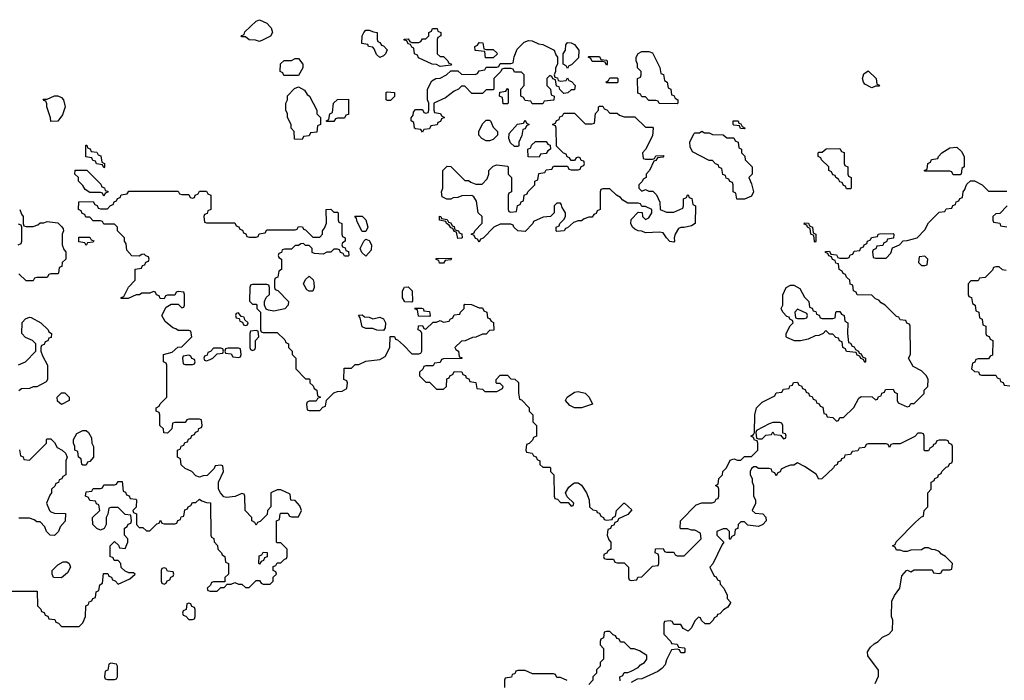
# Model space of a CAD drawing. Header units: inches. Extents: x 2701323 to 2964515, y 494916 to 722124.
# Tile 427 of 656: x 2842154 to 2847719, y 603410 to 607142. Entities that reach past the tile are written whole.
import ezdxf

# ---------------------------------------------------------------- set-up
doc = ezdxf.new("R2010")
doc.units = ezdxf.units.IN
doc.header["$MEASUREMENT"] = 0
doc.layers.add('C8640', color=7, linetype='Continuous')

msp = doc.modelspace()

# ---------------------------------------------------------------- linework, layer by layer
at = {"layer": 'C8640', "color": 2, "elevation": 2}
for points in [[(2843510, 607018), (2843487.3, 607027.3), (2843450, 607028), (2843430, 607046), (2843410, 607046), (2843406, 607050), (2843422, 607058), (2843427.3, 607072.7), (2843490, 607134), (2843510, 607142), (2843550, 607122), (2843570, 607102), (2843576, 607096), (2843582, 607070), (2843571.1, 607048.9), (2843530, 607028)], [(2844190, 606928.7), (2844170, 606946), (2844158, 606978), (2844150, 606986), (2844126, 606990), (2844122, 607002), (2844088.4, 607008.4), (2844088.9, 607051.1), (2844098, 607070), (2844110, 607082), (2844130, 607082), (2844152.7, 607072.7), (2844174, 607070), (2844174, 607030), (2844178, 607018), (2844190, 607014), (2844198, 606998), (2844210, 606994), (2844231.6, 606971.6), (2844222, 606950), (2844210, 606938)], [(2844530, 606934), (2844550, 606934), (2844574, 606910), (2844578, 606898), (2844594, 606890), (2844590, 606886), (2844530, 606878), (2844510, 606888), (2844486, 606890), (2844407.3, 606927.3), (2844402, 606942), (2844386, 606950), (2844382, 606982), (2844370, 606986), (2844362, 607002), (2844350, 607006), (2844342, 607022), (2844327.3, 607027.3), (2844327.3, 607032.7), (2844350, 607034), (2844358, 607018), (2844370, 607014), (2844410, 607014), (2844422, 607018), (2844430, 607034), (2844450, 607034), (2844466, 607050), (2844466, 607070), (2844482, 607078), (2844487.3, 607092.7), (2844512.7, 607092.7), (2844518, 607078), (2844534, 607070), (2844534, 607050), (2844518, 607042), (2844514, 607030), (2844514, 606950)], [(2845210, 606794), (2845242, 606798), (2845250, 606814), (2845258, 606798), (2845272.7, 606792.7), (2845294, 606770), (2845290, 606746), (2845270, 606746), (2845251.6, 606728.4), (2845230, 606726), (2845207.3, 606747.3), (2845202, 606762), (2845187.3, 606767.3), (2845182, 606802), (2845167.3, 606807.3), (2845162, 606822), (2845150, 606826), (2845134, 606810), (2845134, 606770), (2845154, 606750), (2845158, 606718), (2845174, 606710), (2845172.7, 606687.3), (2845118, 606682), (2845110, 606666), (2845050, 606666), (2845042, 606682), (2845010, 606686), (2845002, 606702), (2844986, 606710), (2844986, 606750), (2845006, 606770), (2845006, 606830), (2844990, 606846), (2844950, 606846), (2844942, 606862), (2844930, 606866), (2844890, 606866), (2844878, 606862), (2844874, 606850), (2844834, 606810), (2844834, 606750), (2844830, 606746), (2844790, 606746), (2844770, 606726), (2844710, 606726), (2844670, 606766), (2844650, 606766), (2844634, 606750), (2844610, 606738), (2844559.8, 606700.2), (2844494, 606670), (2844494, 606630), (2844498, 606618), (2844531.6, 606611.6), (2844538, 606598), (2844554, 606590), (2844538, 606582), (2844532.7, 606567.3), (2844518, 606562), (2844512.7, 606547.3), (2844478, 606542), (2844470, 606526), (2844438, 606522), (2844430, 606506), (2844422, 606522), (2844390, 606526), (2844386, 606530), (2844382, 606562), (2844366, 606570), (2844367.3, 606587.3), (2844378, 606602), (2844380.4, 606619.6), (2844390, 606634), (2844430, 606634), (2844438, 606618), (2844450, 606614), (2844462, 606618), (2844466, 606630), (2844466, 606670), (2844458, 606690), (2844458, 606750), (2844483.1, 606796.9), (2844506, 606810), (2844530, 606812), (2844566, 606830), (2844590, 606854), (2844630, 606854), (2844650, 606834), (2844727.3, 606832.7), (2844742, 606838), (2844750, 606854), (2844782, 606858), (2844790, 606874), (2844850, 606874), (2844862, 606878), (2844870, 606894), (2844930, 606894), (2844942, 606898), (2844948.4, 606931.6), (2844964.7, 606975.3), (2845004.7, 607015.3), (2845030, 607024.7), (2845050, 607022), (2845085.4, 607005.4), (2845110, 607002), (2845174, 606970), (2845183.6, 606943.6), (2845194, 606930), (2845194, 606890), (2845182, 606870), (2845182, 606850), (2845174, 606830), (2845178, 606818), (2845192.7, 606812.7), (2845198, 606798)], [(2844790, 606974), (2844830, 606974), (2844850, 606954), (2844852, 606948), (2844830, 606926), (2844787.3, 606927.3), (2844782, 606962), (2844728.4, 606968.4), (2844726, 606990), (2844742, 606998), (2844750, 607014), (2844771.6, 607011.6), (2844778, 606978)], [(2845250, 606866), (2845242, 606882), (2845226, 606890), (2845226, 606950), (2845238, 606970), (2845240.4, 606999.6), (2845250, 607014), (2845271.6, 607011.6), (2845290, 607002), (2845314, 606970), (2845312.7, 606927.3), (2845272.7, 606887.3), (2845258, 606882)], [(2845470, 606886), (2845462, 606902), (2845450, 606906), (2845390, 606906), (2845382, 606922), (2845366, 606930), (2845370, 606934), (2845430, 606934), (2845438, 606918), (2845470, 606914), (2845474, 606910), (2845474, 606890)], [(2845870, 606666), (2845768.4, 606668.4), (2845762, 606682), (2845750, 606686), (2845710, 606686), (2845690, 606706), (2845670, 606706), (2845662, 606722), (2845647.3, 606727.3), (2845646, 606810), (2845662, 606818), (2845666, 606830), (2845666, 606850), (2845646, 606870), (2845646, 606890), (2845638, 606910), (2845638, 606930), (2845648.9, 606951.1), (2845670, 606962), (2845710, 606962), (2845730, 606954), (2845771.6, 606871.6), (2845778, 606838), (2845791.6, 606831.6), (2845798, 606798), (2845814, 606790), (2845818, 606758), (2845834, 606750), (2845838, 606718), (2845850, 606714), (2845858, 606698), (2845874, 606690), (2845874, 606670)], [(2843730, 606826), (2843647.3, 606827.3), (2843642, 606842), (2843626, 606850), (2843627.3, 606892.7), (2843648.4, 606911.6), (2843690, 606912), (2843710, 606922), (2843730, 606922), (2843754, 606890), (2843754, 606870)], [(2846970, 606758), (2846930, 606778), (2846922, 606790), (2846918, 606810), (2846924, 606836), (2846950, 606854), (2846994, 606810), (2846998, 606778), (2847012.7, 606772.7), (2847010, 606766), (2846990, 606766)], [(2845470, 606786), (2845466, 606790), (2845482, 606798), (2845490, 606814), (2845530, 606814), (2845534, 606810), (2845534, 606790), (2845530, 606786)], [(2842330, 606566), (2842328.4, 606588.4), (2842308, 606650), (2842307.3, 606667.3), (2842302, 606682), (2842290, 606686), (2842287.3, 606692.7), (2842310, 606694), (2842350, 606712), (2842370, 606712), (2842390, 606702), (2842402, 606690), (2842411.1, 606648.9), (2842395.3, 606604.7), (2842370, 606568)], [(2843750, 606466), (2843707.3, 606467.3), (2843706, 606510), (2843688.4, 606528.4), (2843688, 606550), (2843668, 606590), (2843668, 606610), (2843658, 606630), (2843658, 606670), (2843668, 606690), (2843668.4, 606711.6), (2843707.3, 606752.7), (2843730, 606762), (2843763.6, 606743.6), (2843779.6, 606719.6), (2843792, 606710), (2843834, 606630), (2843834, 606610), (2843854, 606590), (2843854, 606550), (2843838, 606542), (2843832.7, 606507.3), (2843798, 606502), (2843790, 606486), (2843758, 606482)], [(2844230, 606686), (2844226, 606690), (2844226, 606730), (2844230, 606734), (2844271.6, 606731.6), (2844271.6, 606708.4), (2844250, 606686)], [(2844910, 606666), (2844887.3, 606667.3), (2844882, 606702), (2844866, 606710), (2844867.3, 606732.7), (2844902, 606738), (2844910, 606754), (2844914, 606750), (2844914, 606670)], [(2843890, 606566), (2843886, 606570), (2843902, 606578), (2843906, 606610), (2843922, 606618), (2843928, 606670), (2843950, 606692), (2844012.7, 606692.7), (2844012.7, 606607.3), (2843998, 606602), (2843990, 606586), (2843950, 606586), (2843938, 606582), (2843930, 606566)], [(2845490, 606614), (2845530, 606614), (2845543.6, 606603.6), (2845570, 606594), (2845630, 606594), (2845690, 606534), (2845730, 606534), (2845734, 606530), (2845730, 606486), (2845691.6, 606408.4), (2845674, 606390), (2845678, 606358), (2845690, 606354), (2845730, 606354), (2845742, 606358), (2845750, 606372), (2845790, 606374), (2845794, 606370), (2845790, 606366), (2845758, 606362), (2845750, 606346), (2845738, 606342), (2845714, 606290), (2845694, 606270), (2845694, 606250), (2845678, 606242), (2845672.7, 606227.3), (2845654, 606210), (2845654, 606190), (2845670, 606174), (2845690, 606182), (2845710, 606174), (2845732.7, 606172.7), (2845752.7, 606152.7), (2845771.6, 606111.6), (2845774, 606070), (2845810, 606054), (2845850, 606054), (2845902, 606078), (2845906, 606090), (2845906, 606130), (2845922, 606138), (2845927.3, 606152.7), (2845932.7, 606152.7), (2845938, 606138), (2845952.7, 606132.7), (2845958, 606098), (2845974, 606090), (2845972, 605990), (2845950, 605978), (2845910, 605968.7), (2845890, 605968.7), (2845878, 605962), (2845858, 605930), (2845852, 605910), (2845854, 605890), (2845850, 605886), (2845828.9, 605888.9), (2845808.9, 605908.9), (2845790, 605938), (2845770, 605942), (2845690, 605938), (2845670, 605948), (2845648.9, 605948.9), (2845630, 605958), (2845618, 605970), (2845608, 605990), (2845610, 606014), (2845650, 606054), (2845672.7, 606052.7), (2845674, 606030), (2845690, 606014), (2845710, 606022), (2845726, 606050), (2845726, 606070), (2845690, 606086), (2845670, 606086), (2845662, 606102), (2845650, 606106), (2845590, 606106), (2845563.1, 606123.1), (2845550, 606138), (2845526, 606150), (2845490, 606186), (2845450, 606186), (2845438, 606182), (2845434, 606170), (2845434, 606070), (2845418, 606062), (2845412.7, 606047.3), (2845398, 606042), (2845390, 606026), (2845370, 606026), (2845343.6, 606016.4), (2845330, 606006), (2845310, 606006), (2845283.6, 605996.4), (2845250, 605966), (2845238, 605962), (2845231.6, 605948.4), (2845190, 605946), (2845186, 605950), (2845186, 605970), (2845202, 605978), (2845206, 605990), (2845230, 606014), (2845238, 606030), (2845238, 606050), (2845220.4, 606080.4), (2845216.4, 606096.4), (2845210, 606106), (2845190, 606106), (2845174, 606090), (2845174, 606050), (2845154, 606030), (2845112.7, 606027.3), (2845058, 606002), (2845054, 605990), (2845010, 605946), (2844968.7, 605948.7), (2844946, 605970), (2844942, 605982), (2844930, 605986), (2844870, 605986), (2844834, 605970), (2844772.7, 605907.3), (2844758, 605902), (2844750, 605886), (2844742, 605902), (2844730, 605906), (2844722, 605922), (2844706, 605930), (2844722, 605938), (2844726, 605950), (2844767.3, 605992.7), (2844768, 606030), (2844746, 606050), (2844736.4, 606116.4), (2844720.4, 606140.4), (2844710, 606148), (2844652.7, 606147.3), (2844630, 606138), (2844603.6, 606136.4), (2844590, 606128.7), (2844568.9, 606128.9), (2844542, 606142), (2844538, 606170), (2844546, 606190), (2844546, 606290), (2844570, 606314), (2844590, 606312), (2844670, 606234), (2844690, 606234), (2844703.6, 606223.6), (2844732.7, 606212.7), (2844767.3, 606212.7), (2844796.4, 606243.6), (2844806, 606270), (2844806, 606290), (2844830, 606314), (2844850, 606322), (2844910, 606314), (2844914, 606310), (2844914, 606270), (2844934, 606250), (2844934, 606170), (2844918, 606162), (2844914, 606150), (2844914, 606070), (2844918, 606058), (2844930, 606054), (2844962, 606058), (2844967.3, 606092.7), (2844982, 606098), (2844987.3, 606112.7), (2845002, 606118), (2845006, 606150), (2845022, 606158), (2845026, 606170), (2845066, 606210), (2845066, 606230), (2845082, 606238), (2845087.3, 606272.7), (2845122, 606278), (2845130, 606294), (2845162, 606298), (2845170, 606314), (2845250, 606314), (2845258, 606298), (2845270, 606294), (2845310, 606294), (2845322, 606298), (2845327.3, 606312.7), (2845342, 606318), (2845346, 606330), (2845342, 606342), (2845327.3, 606347.3), (2845322, 606362), (2845310, 606366), (2845298, 606362), (2845290, 606346), (2845270, 606346), (2845262, 606362), (2845247.3, 606367.3), (2845242, 606382), (2845227.3, 606387.3), (2845187.3, 606427.3), (2845186, 606530), (2845182, 606542), (2845167.3, 606547.3), (2845167.3, 606552.7), (2845182, 606558), (2845187.3, 606572.7), (2845202, 606578), (2845207.3, 606592.7), (2845222, 606598), (2845230, 606614), (2845290, 606614), (2845350, 606554), (2845390, 606554), (2845402, 606558), (2845408.4, 606611.6), (2845426, 606630), (2845426, 606650), (2845430, 606654), (2845450, 606654), (2845458, 606638), (2845472.7, 606632.7)], [(2844790, 606458), (2844766, 606470), (2844748, 606490), (2844748.7, 606511.3), (2844770, 606554), (2844790, 606574), (2844810, 606574), (2844814, 606570), (2844830, 606534), (2844854, 606510), (2844854, 606490), (2844830, 606466), (2844810, 606458)], [(2844950, 606426), (2844927.3, 606447.3), (2844918, 606470), (2844920.4, 606499.6), (2844967.3, 606552.7), (2845002, 606558), (2845010, 606574), (2845018, 606558), (2845034, 606550), (2845018, 606542), (2845010, 606526), (2844998, 606522), (2844991.6, 606488.4), (2844974, 606450), (2844974, 606430), (2844970, 606426)], [(2846250, 606526), (2846227.3, 606527.3), (2846222, 606542), (2846190, 606546), (2846186, 606550), (2846186, 606570), (2846214, 606570), (2846218, 606558), (2846230, 606554), (2846238, 606538), (2846254, 606530)], [(2846150, 606474), (2846190, 606474), (2846198, 606458), (2846214, 606450), (2846218, 606418), (2846234, 606410), (2846234, 606390), (2846251.6, 606371.6), (2846254, 606350), (2846294, 606310), (2846294, 606270), (2846274, 606250), (2846290, 606214), (2846302, 606170), (2846290, 606146), (2846250, 606128.7), (2846207.3, 606127.3), (2846202, 606162), (2846186, 606170), (2846186, 606210), (2846182, 606222), (2846167.3, 606227.3), (2846162, 606242), (2846147.3, 606247.3), (2846142, 606262), (2846127.3, 606267.3), (2846122, 606302), (2846107.3, 606307.3), (2846102, 606322), (2846087.3, 606327.3), (2846070, 606346), (2846050, 606346), (2845956.4, 606396.4), (2845943.1, 606423.1), (2845942, 606450), (2845963.1, 606496.9), (2845970, 606502), (2845996.4, 606503.6), (2846010, 606512), (2846023.6, 606503.6), (2846050, 606502), (2846070, 606494), (2846130, 606492)], [(2842630, 606306), (2842622, 606322), (2842587.3, 606327.3), (2842582, 606342), (2842567.3, 606347.3), (2842562, 606362), (2842527.3, 606367.3), (2842527.3, 606432.7), (2842532.7, 606432.7), (2842538, 606418), (2842552.7, 606412.7), (2842558, 606398), (2842590, 606394), (2842598, 606378), (2842612.7, 606372.7), (2842618, 606338), (2842634, 606330), (2842634, 606310)], [(2845090, 606366), (2845027.3, 606367.3), (2845026, 606410), (2845042, 606418), (2845047.3, 606432.7), (2845070, 606454), (2845130, 606454), (2845138, 606438), (2845152.7, 606432.7), (2845154, 606410), (2845138, 606402), (2845130, 606386), (2845098, 606382)], [(2846850, 606186), (2846827.3, 606187.3), (2846822, 606202), (2846810, 606206), (2846802, 606222), (2846790, 606226), (2846782, 606242), (2846766, 606250), (2846762, 606262), (2846750, 606266), (2846742, 606282), (2846726, 606290), (2846726, 606310), (2846686, 606350), (2846682, 606362), (2846666, 606370), (2846666, 606390), (2846670, 606394), (2846690, 606394), (2846712.7, 606412.7), (2846790, 606414), (2846798, 606398), (2846812.7, 606392.7), (2846814, 606330), (2846818, 606318), (2846834, 606310), (2846834, 606270), (2846838, 606258), (2846854, 606250), (2846854, 606190)], [(2847430, 606266), (2847422, 606282), (2847410, 606286), (2847270, 606286), (2847266, 606290), (2847282, 606298), (2847286, 606330), (2847302, 606338), (2847307.3, 606352.7), (2847342, 606358), (2847346, 606370), (2847366, 606390), (2847410, 606418), (2847450, 606422), (2847476.9, 606396.9), (2847492, 606370), (2847492, 606310), (2847478, 606302), (2847474, 606270), (2847470, 606266)], [(2842630, 606146), (2842622, 606162), (2842610, 606166), (2842550, 606166), (2842523.1, 606183.1), (2842510, 606206), (2842486, 606230), (2842486, 606250), (2842466, 606270), (2842467.3, 606292.7), (2842532.7, 606292.7), (2842612.7, 606212.7), (2842618, 606198), (2842632.7, 606192.7), (2842638, 606178), (2842652.7, 606172.7), (2842652.7, 606167.3), (2842638, 606162)], [(2844090, 605946), (2844060.4, 606000.4), (2844058, 606018), (2844047.3, 606032.7), (2844090, 606032), (2844110, 606012), (2844122, 605970), (2844110, 605946)], [(2844630, 605906), (2844622, 605942), (2844610, 605946), (2844602, 605962), (2844590, 605966), (2844582, 605982), (2844566, 605990), (2844562, 606002), (2844526, 606010), (2844527.3, 606032.7), (2844534, 606030), (2844538, 606018), (2844570, 606014), (2844578, 605998), (2844590, 605994), (2844598, 605978), (2844610, 605974), (2844614, 605954), (2844634, 605950), (2844638, 605938), (2844652.7, 605932.7), (2844654, 605910), (2844650, 605908)], [(2846650, 605886), (2846646, 605890), (2846642, 605922), (2846626, 605930), (2846622, 605962), (2846606, 605970), (2846602, 605982), (2846587.3, 605987.3), (2846590, 605994), (2846612.7, 605992.7), (2846618, 605978), (2846634, 605970), (2846638, 605938), (2846654, 605930), (2846654, 605890)], [(2842530, 605866), (2842522, 605882), (2842487.3, 605887.3), (2842487.3, 605912.7), (2842550, 605914), (2842558, 605898), (2842572.7, 605892.7), (2842570, 605886), (2842538, 605882)], [(2844110, 605806), (2844087.3, 605827.3), (2844078, 605850), (2844098, 605890), (2844110, 605902), (2844130, 605894), (2844142, 605870), (2844139.6, 605840.4)], [(2844550, 605766), (2844527.3, 605767.3), (2844522, 605782), (2844507.3, 605787.3), (2844507.3, 605792.7), (2844590, 605794), (2844594, 605790), (2844590, 605786), (2844558, 605782)], [(2847270, 605806), (2847238, 605802), (2847234, 605770), (2847250, 605754), (2847270, 605754), (2847282, 605758), (2847286, 605790)], [(2843790, 605608), (2843776.4, 605616.4), (2843758, 605650), (2843770, 605674), (2843790, 605694), (2843812, 605672), (2843816.9, 605656.9), (2843818, 605630), (2843810, 605608)], [(2844370, 605546), (2844330, 605548), (2844318, 605570), (2844318, 605610), (2844328.4, 605631.6), (2844350, 605632), (2844372, 605610), (2844374, 605550)], [(2846690, 605454), (2846750, 605454), (2846762, 605458), (2846766, 605490), (2846770, 605494), (2846790, 605494), (2846798, 605478), (2846814, 605470), (2846818, 605438), (2846834, 605430), (2846832, 605370), (2846838, 605318), (2846850, 605314), (2846858, 605298), (2846870, 605294), (2846878, 605278), (2846894, 605270), (2846898, 605258), (2846910, 605254), (2846918, 605238), (2846934, 605230), (2846934, 605210), (2846930, 605206), (2846922, 605222), (2846907.3, 605227.3), (2846902, 605242), (2846887.3, 605247.3), (2846882, 605262), (2846827.3, 605267.3), (2846822, 605282), (2846806, 605290), (2846802, 605322), (2846787.3, 605327.3), (2846782, 605342), (2846767.3, 605347.3), (2846750, 605366), (2846730, 605366), (2846710, 605386), (2846694, 605370), (2846670, 605358), (2846650, 605355.3), (2846610, 605338), (2846567.3, 605327.3), (2846532.7, 605327.3), (2846490, 605346), (2846486, 605350), (2846486, 605370), (2846508.4, 605411.6), (2846526, 605430), (2846522, 605442), (2846506, 605450), (2846502, 605462), (2846490, 605466), (2846466, 605490), (2846458, 605510), (2846466, 605530), (2846467.3, 605587.3), (2846486, 605630), (2846510, 605642), (2846530, 605642), (2846563.6, 605623.6), (2846590, 605574), (2846614, 605550), (2846618, 605518), (2846632.7, 605512.7), (2846638, 605498), (2846652.7, 605492.7), (2846658, 605478), (2846672.7, 605472.7), (2846678, 605458)], [(2843390, 605486), (2843378, 605482), (2843374, 605470), (2843378, 605458), (2843394, 605454), (2843398, 605438), (2843414, 605434), (2843418, 605418), (2843430, 605414), (2843442, 605418), (2843446, 605430), (2843426, 605446), (2843422, 605462), (2843406, 605466)], [(2844470, 605466), (2844407.3, 605467.3), (2844402, 605502), (2844390, 605506), (2844387.3, 605512.7), (2844427.3, 605512.7), (2844434, 605510), (2844438, 605498), (2844470, 605494), (2844474, 605470)], [(2846550, 605506), (2846534, 605490), (2846538, 605458), (2846550, 605454), (2846590, 605454), (2846602, 605458), (2846606, 605470), (2846602, 605482)], [(2844150, 605452), (2844190, 605462), (2844210, 605452), (2844222, 605430), (2844219.6, 605400.4), (2844210, 605386), (2844172.7, 605387.3), (2844150, 605398), (2844110, 605398), (2844090, 605406), (2844078, 605458), (2844068, 605472), (2844090, 605474), (2844103.6, 605463.6), (2844130, 605462)], [(2843490, 605386), (2843458, 605382), (2843454, 605370), (2843454, 605290), (2843458, 605278), (2843470, 605274), (2843482, 605278), (2843486, 605290), (2843486, 605330), (2843506, 605350), (2843502, 605382)], [(2843290, 605286), (2843250, 605286), (2843232.7, 605267.3), (2843218, 605262), (2843212.7, 605247.3), (2843198, 605242), (2843194, 605230), (2843198, 605218), (2843210, 605214), (2843230, 605222), (2843246, 605230), (2843270, 605254), (2843302, 605258), (2843306, 605270), (2843302, 605282)], [(2843390, 605286), (2843330, 605286), (2843318, 605282), (2843314, 605270), (2843318, 605258), (2843350, 605254), (2843358, 605238), (2843390, 605234), (2843402, 605238), (2843406, 605250), (2843402, 605282)], [(2843110, 605246), (2843078, 605242), (2843074, 605230), (2843078, 605198), (2843090, 605194), (2843130, 605194), (2843142, 605198), (2843146, 605210), (2843142, 605222), (2843127.3, 605227.3), (2843122, 605242)], [(2845290, 604949), (2845262.7, 604962.7), (2845238, 604990), (2845248, 605010), (2845290, 605038), (2845310, 605042), (2845350, 605032), (2845372, 605010), (2845392, 604970), (2845330, 604949)], [(2842390, 604968), (2842367.3, 604987.3), (2842366, 605010), (2842390, 605034), (2842410, 605034), (2842434, 605010), (2842434, 604990)], [(2842510, 604626), (2842506, 604630), (2842502, 604662), (2842486, 604670), (2842482, 604702), (2842466, 604710), (2842466, 604730), (2842458, 604750), (2842458, 604770), (2842476.4, 604803.6), (2842510, 604822), (2842530, 604822), (2842542, 604810), (2842559.6, 604779.6), (2842562, 604750), (2842572, 604730), (2842572, 604670), (2842550, 604646), (2842538, 604642), (2842530, 604626)], [(2846450, 604866), (2846410, 604866), (2846390, 604858), (2846318, 604822), (2846314, 604810), (2846318, 604778), (2846330, 604774), (2846350, 604774), (2846370, 604794), (2846402, 604798), (2846410, 604814), (2846418, 604798), (2846454, 604794), (2846470, 604774), (2846482, 604778), (2846486, 604790), (2846482, 604802), (2846466, 604806), (2846466, 604850), (2846462, 604862)], [(2843510, 604066), (2843506, 604070), (2843507.3, 604112.7), (2843522, 604118), (2843530, 604134), (2843552.7, 604132.7), (2843552.7, 604107.3), (2843538, 604102), (2843532.7, 604087.3), (2843518, 604082)], [(2842390, 603988), (2842346, 603990), (2842338, 604010), (2842338, 604030), (2842370, 604062), (2842400.4, 604079.6), (2842419.6, 604079.6), (2842434, 604070), (2842442, 604050), (2842423.6, 604016.4)], [(2842970, 604046), (2842958, 604042), (2842954, 604030), (2842954, 603970), (2842958, 603958), (2842970, 603954), (2842982, 603958), (2842987.3, 603972.7), (2843002, 603978), (2843007.3, 603992.7), (2843022, 603998), (2843026, 604010), (2843022, 604022), (2842990, 604026), (2842982, 604042)], [(2843110, 603846), (2843098, 603842), (2843094, 603810), (2843078, 603802), (2843074, 603790), (2843078, 603778), (2843092.7, 603772.7), (2843110, 603754), (2843130, 603754), (2843142, 603758), (2843146, 603770), (2843146, 603810), (2843142, 603822), (2843127.3, 603827.3), (2843122, 603842)], [(2842670, 603506), (2842658, 603502), (2842652.7, 603467.3), (2842638, 603462), (2842634, 603430), (2842638, 603418), (2842650, 603414), (2842690, 603414), (2842702, 603418), (2842706, 603430), (2842706, 603490), (2842702, 603502)]]:
    msp.add_lwpolyline(points, close=True, dxfattribs=at)
for points in [[(2842110, 603914), (2842252.7, 603912.7), (2842254, 603830), (2842272.7, 603812.7), (2842278, 603798), (2842292.7, 603792.7), (2842298, 603778), (2842312.7, 603772.7), (2842318, 603758), (2842352.7, 603752.7), (2842358, 603738), (2842372.7, 603732.7), (2842390, 603714), (2842490, 603714), (2842510, 603734), (2842526, 603770), (2842528.4, 603831.6), (2842542, 603838), (2842547.3, 603852.7), (2842562, 603858), (2842567.3, 603872.7), (2842582, 603878), (2842586, 603910), (2842602, 603918), (2842606, 603950), (2842622, 603958), (2842627.3, 604012.7), (2842652.7, 604012.7), (2842658, 603998), (2842672.7, 603992.7), (2842678, 603978), (2842692.7, 603972.7), (2842710, 603954), (2842776.4, 603983.6), (2842806, 604010), (2842798, 604018), (2842770, 604018), (2842750, 604026), (2842727.3, 604047.3), (2842726, 604070), (2842710, 604086), (2842687.3, 604087.3), (2842682, 604102), (2842666, 604110), (2842666, 604170), (2842690, 604194), (2842712.7, 604172.7), (2842718, 604158), (2842750, 604154), (2842766, 604190), (2842766, 604210), (2842746, 604230), (2842746, 604270), (2842762, 604278), (2842767.3, 604292.7), (2842782, 604298), (2842786, 604310), (2842782, 604342), (2842750, 604346), (2842710, 604386), (2842670, 604386), (2842658, 604382), (2842651.6, 604348.4), (2842642, 604330), (2842642, 604290), (2842631.6, 604268.4), (2842610, 604258), (2842590, 604268), (2842568, 604290), (2842566, 604330), (2842606, 604370), (2842602, 604402), (2842587.3, 604407.3), (2842582, 604422), (2842550, 604426), (2842542, 604442), (2842526, 604450), (2842530, 604474), (2842562, 604478), (2842570, 604494), (2842610, 604494), (2842622, 604498), (2842630, 604514), (2842690, 604514), (2842702, 604518), (2842710, 604534), (2842732.7, 604532.7), (2842738, 604478), (2842752.7, 604472.7), (2842758, 604458), (2842772.7, 604452.7), (2842778, 604438), (2842810, 604434), (2842814, 604430), (2842812, 604388), (2842794, 604370), (2842798, 604358), (2842814, 604350), (2842814, 604290), (2842830, 604274), (2842850, 604274), (2842870, 604254), (2842890, 604254), (2842930, 604294), (2842942, 604298), (2842950, 604314), (2842958, 604298), (2842970, 604294), (2843030, 604294), (2843042, 604298), (2843047.3, 604312.7), (2843062, 604318), (2843067.3, 604332.7), (2843082, 604338), (2843087.3, 604372.7), (2843102, 604378), (2843106, 604390), (2843122, 604398), (2843130, 604414), (2843150, 604414), (2843170, 604434), (2843183.6, 604423.6), (2843210, 604414), (2843232.7, 604412.7), (2843234, 604230), (2843238, 604218), (2843251.6, 604211.6), (2843252.7, 604192.7), (2843271.6, 604171.6), (2843274, 604150), (2843294, 604130), (2843298, 604118), (2843314, 604110), (2843318, 604078), (2843334, 604070), (2843334, 604010), (2843314, 603990), (2843314, 603966), (2843250, 603966), (2843238, 603962), (2843232.7, 603947.3), (2843214, 603930), (2843218, 603918), (2843230, 603914), (2843270, 603914), (2843290, 603934), (2843310, 603934), (2843326, 603954), (2843350, 603954), (2843370, 603962), (2843390, 603954), (2843410, 603954), (2843430, 603934), (2843450, 603934), (2843490, 603974), (2843510, 603974), (2843518, 603958), (2843530, 603954), (2843570, 603954), (2843586, 603970), (2843587.3, 603992.7), (2843606, 604010), (2843602, 604022), (2843586, 604030), (2843587.3, 604052.7), (2843602, 604058), (2843610, 604074), (2843630, 604074), (2843650, 604094), (2843662, 604098), (2843666, 604110), (2843666, 604150), (2843630, 604186), (2843610, 604186), (2843606, 604190), (2843606, 604310), (2843622, 604318), (2843626, 604350), (2843630, 604354), (2843670, 604354), (2843678, 604338), (2843690, 604334), (2843730, 604334), (2843746, 604370), (2843736.4, 604396.4), (2843710, 604426), (2843687.3, 604427.3), (2843682, 604462), (2843630, 604486), (2843610, 604486), (2843574, 604470), (2843574, 604390), (2843554, 604370), (2843552.7, 604347.3), (2843512.7, 604307.3), (2843498, 604302), (2843490, 604286), (2843482, 604302), (2843466, 604310), (2843466, 604330), (2843428.4, 604368.4), (2843426, 604450), (2843422, 604462), (2843410, 604466), (2843371.6, 604448.4), (2843322, 604442), (2843307.3, 604447.3), (2843288.4, 604468.4), (2843278, 604490), (2843278, 604530), (2843306, 604590), (2843302, 604622), (2843290, 604626), (2843258, 604622), (2843252.7, 604607.3), (2843212.7, 604567.3), (2843190, 604566), (2843170, 604558), (2843150, 604566), (2843126, 604590), (2843090, 604606), (2843067.3, 604627.3), (2843062, 604662), (2843046, 604670), (2843046, 604710), (2843062, 604718), (2843067.3, 604732.7), (2843082, 604738), (2843087.3, 604752.7), (2843102, 604758), (2843107.3, 604772.7), (2843122, 604778), (2843127.3, 604792.7), (2843142, 604798), (2843147.3, 604812.7), (2843162, 604818), (2843167.3, 604832.7), (2843182, 604838), (2843186, 604850), (2843182, 604882), (2843170, 604886), (2843110, 604886), (2843098, 604882), (2843090, 604866), (2843030, 604866), (2843018, 604862), (2843014, 604830), (2842990, 604806), (2842968.4, 604808.4), (2842966, 604830), (2842946, 604850), (2842946, 604910), (2842942, 604922), (2842926, 604930), (2842926, 604950), (2842942, 604958), (2842947.3, 604972.7), (2842986, 605010), (2842986, 605190), (2842982, 605202), (2842966, 605210), (2842966, 605250), (2843016.4, 605263.6), (2843048.4, 605291.6), (2843070, 605294), (2843126, 605350), (2843122, 605382), (2843110, 605386), (2843050, 605386), (2843036.4, 605396.4), (2843020.4, 605400.4), (2842976.4, 605436.4), (2842958, 605470), (2842982, 605518), (2843010, 605534), (2843050, 605534), (2843070, 605514), (2843082, 605518), (2843086, 605530), (2843086, 605590), (2843082, 605602), (2843050, 605606), (2843038, 605602), (2843030, 605586), (2842990, 605586), (2842978, 605582), (2842970, 605566), (2842947.3, 605567.3), (2842942, 605582), (2842927.3, 605587.3), (2842922, 605602), (2842910, 605606), (2842890, 605598), (2842843.6, 605596.4), (2842831.6, 605588.4), (2842812.7, 605587.3), (2842767.3, 605567.3), (2842727.3, 605567.3), (2842727.3, 605572.7), (2842742, 605578), (2842768.9, 605631.1), (2842806, 605670), (2842807.3, 605732.7), (2842842, 605738), (2842847.3, 605752.7), (2842862, 605758), (2842867.3, 605772.7), (2842882, 605778), (2842886, 605790), (2842882, 605802), (2842867.3, 605807.3), (2842858, 605818), (2842843.6, 605816.4), (2842830, 605806), (2842787.3, 605807.3), (2842760.4, 605840.4), (2842756.4, 605876.4), (2842746, 605890), (2842746, 605910), (2842706, 605950), (2842706, 605970), (2842690, 605986), (2842630, 605986), (2842622, 606002), (2842610, 606006), (2842570, 606006), (2842550, 606026), (2842527.3, 606027.3), (2842522, 606042), (2842507.3, 606047.3), (2842502, 606062), (2842486, 606070), (2842487.3, 606112.7), (2842570, 606114), (2842578, 606098), (2842592.7, 606092.7), (2842598, 606078), (2842610, 606074), (2842650, 606074), (2842667.3, 606092.7), (2842682, 606098), (2842687.3, 606112.7), (2842702, 606118), (2842707.3, 606132.7), (2842722, 606138), (2842727.3, 606152.7), (2842762, 606158), (2842770, 606174), (2843050, 606174), (2843058, 606158), (2843070, 606154), (2843110, 606154), (2843118, 606138), (2843130, 606134), (2843142, 606138), (2843146, 606150), (2843162, 606158), (2843170, 606174), (2843210, 606174), (2843218, 606158), (2843234, 606150), (2843234, 606070), (2843218, 606062), (2843212.7, 606047.3), (2843198, 606042), (2843194, 606030), (2843198, 605998), (2843210, 605994), (2843370, 605994), (2843378, 605978), (2843392.7, 605972.7), (2843398, 605958), (2843412.7, 605952.7), (2843418, 605938), (2843432.7, 605932.7), (2843438, 605918), (2843450, 605914), (2843490, 605914), (2843502, 605918), (2843507.3, 605932.7), (2843542, 605938), (2843550, 605954), (2843710, 605954), (2843722, 605958), (2843730, 605974), (2843752.7, 605972.7), (2843758, 605958), (2843770, 605954), (2843810, 605914), (2843850, 605914), (2843866, 605930), (2843866, 605950), (2843876.4, 605963.6), (2843887.3, 605992.7), (2843886, 606070), (2843911.6, 606071.6), (2843930, 606054), (2843950, 606054), (2843954, 606050), (2843954, 606010), (2843958, 605998), (2843974, 605990), (2843974, 605930), (2843978, 605918), (2843994, 605910), (2843994, 605890), (2843978, 605882), (2843974, 605870), (2843978, 605858), (2843992.7, 605852.7), (2843998, 605838), (2844012.7, 605832.7), (2844014, 605810), (2844010, 605806), (2843990, 605806), (2843982, 605822), (2843967.3, 605827.3), (2843962, 605842), (2843950, 605846), (2843930, 605846), (2843911.6, 605828.4), (2843890, 605828), (2843870, 605818), (2843820.4, 605820.4), (2843807.3, 605827.3), (2843806, 605850), (2843790, 605866), (2843770, 605866), (2843758, 605878), (2843743.6, 605876.4), (2843730, 605866), (2843710, 605866), (2843690, 605846), (2843650, 605846), (2843638, 605842), (2843632.7, 605827.3), (2843618, 605822), (2843614, 605810), (2843618, 605798), (2843634, 605790), (2843634, 605730), (2843618, 605722), (2843612.7, 605687.3), (2843598, 605682), (2843594, 605670), (2843594, 605630), (2843598, 605618), (2843612.7, 605612.7), (2843674, 605550), (2843671.6, 605528.4), (2843651.6, 605508.4), (2843590, 605495.3), (2843560.4, 605500.4), (2843547.3, 605507.3), (2843538, 605530), (2843538, 605550), (2843547.3, 605572.7), (2843566, 605590), (2843566, 605630), (2843562, 605642), (2843550, 605646), (2843470, 605646), (2843458, 605642), (2843454, 605630), (2843452.7, 605552.7), (2843470, 605534), (2843490, 605534), (2843494, 605530), (2843494, 605510), (2843514, 605490), (2843514, 605390), (2843518, 605378), (2843530, 605374), (2843610, 605374), (2843652.7, 605332.7), (2843658, 605318), (2843674, 605310), (2843674, 605290), (2843694, 605270), (2843694, 605250), (2843714, 605230), (2843714, 605170), (2843770, 605114), (2843790, 605114), (2843794, 605110), (2843794, 605090), (2843812.7, 605072.7), (2843818, 605058), (2843834, 605050), (2843838, 605018), (2843854, 605010), (2843838, 605002), (2843830, 604986), (2843790, 604986), (2843778, 604982), (2843774, 604970), (2843778, 604938), (2843790, 604934), (2843850, 604934), (2843867.3, 604952.7), (2843882, 604958), (2843887.3, 604992.7), (2843930, 605034), (2843950, 605042), (2843976.4, 605043.6), (2844002, 605058), (2844006, 605090), (2844002, 605102), (2843986, 605110), (2843987.3, 605172.7), (2844030, 605174), (2844050, 605194), (2844070, 605194), (2844110, 605212), (2844190, 605222), (2844220.4, 605239.6), (2844246, 605290), (2844247.3, 605352.7), (2844272.7, 605352.7), (2844278, 605338), (2844290, 605334), (2844323.6, 605303.6), (2844370, 605254), (2844410, 605254), (2844422, 605258), (2844426, 605270), (2844426, 605370), (2844422, 605382), (2844406, 605390), (2844407.3, 605412.7), (2844430, 605414), (2844438, 605398), (2844450, 605394), (2844490, 605434), (2844510, 605434), (2844530, 605442), (2844550, 605434), (2844582, 605438), (2844586, 605450), (2844602, 605458), (2844610, 605474), (2844642, 605478), (2844646, 605490), (2844666, 605510), (2844666, 605530), (2844670, 605534), (2844707.3, 605532.7), (2844750, 605514), (2844770, 605514), (2844778, 605498), (2844794, 605490), (2844798, 605458), (2844810, 605454), (2844818, 605438), (2844831.6, 605431.6), (2844832.7, 605387.3), (2844810, 605386), (2844790, 605366), (2844770, 605366), (2844731.6, 605348.4), (2844712.7, 605347.3), (2844671.6, 605328.4), (2844650, 605326), (2844614, 605290), (2844618, 605278), (2844634, 605270), (2844638, 605238), (2844652.7, 605232.7), (2844652.7, 605227.3), (2844550, 605226), (2844538, 605222), (2844530, 605206), (2844498, 605202), (2844490, 605186), (2844450, 605186), (2844438, 605182), (2844432.7, 605167.3), (2844414, 605150), (2844414, 605130), (2844450, 605094), (2844470, 605094), (2844510, 605054), (2844550, 605054), (2844566, 605070), (2844567.3, 605112.7), (2844582, 605118), (2844587.3, 605132.7), (2844602, 605138), (2844610, 605154), (2844652.7, 605152.7), (2844658, 605138), (2844672.7, 605132.7), (2844678, 605118), (2844692.7, 605112.7), (2844698, 605098), (2844732.7, 605092.7), (2844738, 605058), (2844770, 605054), (2844782, 605042), (2844850, 605042), (2844882, 605058), (2844886, 605070), (2844870, 605086), (2844850, 605086), (2844846, 605090), (2844846, 605110), (2844870, 605134), (2844910, 605134), (2844930, 605114), (2844951.6, 605111.6), (2844972.7, 605092.7), (2844972.7, 605032.7), (2844978, 604998), (2844990, 604994), (2845034, 604950), (2845034, 604930), (2845054, 604910), (2845054, 604870), (2845074, 604850), (2845074, 604790), (2845058, 604782), (2845052.7, 604767.3), (2845032.7, 604747.3), (2845018, 604742), (2845014, 604710), (2845018, 604698), (2845050, 604694), (2845058, 604678), (2845072.7, 604672.7), (2845078, 604658), (2845094, 604650), (2845094, 604630), (2845110, 604614), (2845150, 604614), (2845154, 604610), (2845154, 604590), (2845172, 604570), (2845174, 604450), (2845178, 604438), (2845192.7, 604432.7), (2845210, 604414), (2845254, 604414), (2845270, 604394), (2845282, 604398), (2845286, 604410), (2845247.3, 604447.3), (2845238, 604470), (2845258, 604502), (2845280.2, 604519.8), (2845290, 604524.7), (2845310, 604524.7), (2845330, 604512), (2845358, 604470), (2845372, 604430), (2845374, 604390), (2845392.7, 604372.7), (2845414, 604370), (2845418, 604358), (2845430, 604354), (2845438, 604338), (2845454, 604330), (2845458, 604318), (2845470, 604314), (2845502, 604318), (2845506, 604330), (2845522, 604338), (2845526, 604370), (2845568.4, 604411.6), (2845571.6, 604411.6), (2845612.7, 604372.7), (2845590, 604346), (2845538, 604322), (2845532.7, 604307.3), (2845518, 604302), (2845512.7, 604287.3), (2845498, 604282), (2845492.7, 604267.3), (2845478, 604262), (2845474, 604230), (2845483.6, 604203.6), (2845494, 604190), (2845494, 604150), (2845478, 604142), (2845472.7, 604127.3), (2845458, 604122), (2845454, 604110), (2845458, 604098), (2845470, 604094), (2845510, 604094), (2845518, 604078), (2845530, 604074), (2845570, 604074), (2845594, 604050), (2845594, 603990), (2845598, 603978), (2845610, 603974), (2845642, 603978), (2845647.3, 603992.7), (2845670, 603994), (2845730, 604054), (2845762, 604058), (2845766, 604070), (2845766, 604110), (2845762, 604122), (2845746, 604130), (2845747.3, 604152.7), (2845790, 604154), (2845798, 604138), (2845810, 604134), (2845850, 604134), (2845858, 604118), (2845870, 604114), (2845910, 604114), (2846006, 604210), (2846002, 604242), (2845970, 604258), (2845950, 604258), (2845930, 604266), (2845890, 604266), (2845886, 604270), (2845888, 604310), (2845978, 604402), (2846010, 604412), (2846067.3, 604412.7), (2846082, 604418), (2846090, 604434), (2846102, 604438), (2846106, 604450), (2846106, 604490), (2846102, 604502), (2846086, 604510), (2846102, 604518), (2846106, 604550), (2846126, 604570), (2846128, 604590), (2846148, 604610), (2846170, 604654), (2846190, 604662), (2846210, 604654), (2846230, 604654), (2846250, 604674), (2846290, 604674), (2846326, 604710), (2846326, 604750), (2846322, 604762), (2846307.3, 604767.3), (2846302, 604782), (2846286, 604790), (2846302, 604798), (2846306, 604810), (2846308, 604910), (2846318, 604950), (2846350, 604982), (2846422, 605018), (2846430, 605034), (2846462, 605038), (2846470, 605054), (2846502, 605058), (2846507.3, 605072.7), (2846522, 605078), (2846527.3, 605092.7), (2846550, 605094), (2846558, 605078), (2846572.7, 605072.7), (2846578, 605058), (2846592.7, 605052.7), (2846598, 605038), (2846612.7, 605032.7), (2846618, 605018), (2846632.7, 605012.7), (2846638, 604998), (2846652.7, 604992.7), (2846658, 604978), (2846672.7, 604972.7), (2846678, 604958), (2846692.7, 604952.7), (2846698, 604918), (2846712.7, 604912.7), (2846718, 604898), (2846750, 604894), (2846770, 604874), (2846782, 604878), (2846790, 604894), (2846810, 604894), (2846868.4, 604951.6), (2846896.4, 605003.6), (2846910, 605014), (2846972, 605012), (2846990, 604994), (2847002, 604998), (2847007.3, 605012.7), (2847022, 605018), (2847027.3, 605032.7), (2847042, 605038), (2847047.3, 605052.7), (2847090, 605054), (2847098, 605038), (2847114, 605030), (2847114, 604990), (2847118, 604978), (2847170, 604954), (2847182, 604958), (2847190, 604974), (2847210, 604974), (2847266, 605030), (2847266, 605050), (2847286, 605070), (2847288, 605110), (2847278, 605130), (2847250, 605158), (2847203.1, 605183.1), (2847178, 605230), (2847188, 605250), (2847186, 605410), (2847182, 605422), (2847167.3, 605427.3), (2847162, 605442), (2847130, 605446), (2847122, 605462), (2847110, 605466), (2847046, 605530), (2847023.1, 605543.1), (2847010, 605558), (2846990, 605566), (2846970, 605586), (2846887.3, 605587.3), (2846882, 605602), (2846866, 605610), (2846862, 605642), (2846847.3, 605647.3), (2846846, 605670), (2846827.3, 605687.3), (2846822, 605702), (2846807.3, 605707.3), (2846802, 605722), (2846786, 605730), (2846782, 605762), (2846767.3, 605767.3), (2846762, 605782), (2846747.3, 605787.3), (2846742, 605802), (2846727.3, 605807.3), (2846722, 605822), (2846707.3, 605827.3), (2846707.3, 605832.7), (2846730, 605834), (2846738, 605818), (2846770, 605814), (2846778, 605798), (2846790, 605794), (2846830, 605794), (2846842, 605798), (2846847.3, 605812.7), (2846862, 605818), (2846870, 605834), (2846902, 605838), (2846907.3, 605852.7), (2846922, 605858), (2846926, 605870), (2846942, 605878), (2846946, 605890), (2846962, 605898), (2846968.4, 605911.6), (2847002, 605918), (2847006, 605930), (2847012.7, 605932.7), (2847090, 605934), (2847094, 605930), (2847092.7, 605907.3), (2847058, 605902), (2847052.7, 605887.3), (2847038, 605882), (2847032.7, 605867.3), (2846998, 605862), (2846992.7, 605847.3), (2846978, 605842), (2846974, 605830), (2846978, 605798), (2846990, 605794), (2847050, 605794), (2847076.4, 605823.6), (2847087.3, 605852.7), (2847126, 605870), (2847147.3, 605892.7), (2847170, 605894), (2847226, 605910), (2847270, 605954), (2847290, 605994), (2847350, 606054), (2847382, 606058), (2847390, 606074), (2847422, 606078), (2847427.3, 606092.7), (2847442, 606098), (2847447.3, 606112.7), (2847462, 606118), (2847467.3, 606132.7), (2847482, 606138), (2847486, 606170), (2847496.4, 606183.6), (2847500.4, 606199.6), (2847507.3, 606212.7), (2847528.4, 606231.6), (2847550, 606232), (2847594, 606210), (2847630, 606174), (2847732.7, 606172.7)], [(2842154, 606070), (2842163.6, 606043.6), (2842174, 606030), (2842174, 605990), (2842178, 605978), (2842190, 605974), (2842230, 605974), (2842256.4, 605983.6), (2842270, 605994), (2842290, 605994), (2842310, 606002), (2842370, 605994), (2842392.7, 605972.7), (2842399.6, 605959.6), (2842402, 605950), (2842394, 605930), (2842394, 605870), (2842403.6, 605843.6), (2842414, 605830), (2842414, 605790), (2842394, 605770), (2842392.7, 605747.3), (2842378, 605742), (2842374, 605710), (2842370, 605706), (2842330, 605706), (2842318, 605702), (2842310, 605686), (2842250, 605686), (2842238, 605682), (2842230, 605666), (2842190, 605666), (2842150, 605706)], [(2847734, 606090), (2847692.7, 606047.3), (2847670, 606046), (2847654, 606030), (2847654, 606010), (2847658, 605998), (2847692.7, 605992.7), (2847698, 605978), (2847732.7, 605972.7)], [(2842146, 605870), (2842162, 605878), (2842166, 605890), (2842166, 605970), (2842162, 605982), (2842147.3, 605987.3)], [(2847730, 605726), (2847708.4, 605728.4), (2847690, 605746), (2847670, 605746), (2847658, 605742), (2847652.7, 605727.3), (2847610, 605686), (2847578, 605682), (2847570, 605666), (2847530, 605666), (2847514, 605650), (2847514, 605590), (2847518, 605578), (2847532.7, 605572.7), (2847538, 605538), (2847554, 605530), (2847558, 605498), (2847574, 605490), (2847578, 605458), (2847594, 605450), (2847598, 605418), (2847614, 605410), (2847614, 605370), (2847618, 605358), (2847632.7, 605352.7), (2847638, 605338), (2847654, 605330), (2847652.7, 605247.3), (2847638, 605242), (2847630, 605226), (2847570, 605226), (2847558, 605222), (2847552.7, 605207.3), (2847538, 605202), (2847534, 605170), (2847550, 605154), (2847572.7, 605152.7), (2847578, 605138), (2847590, 605134), (2847670, 605134), (2847678, 605118), (2847692.7, 605112.7), (2847698, 605098), (2847712.7, 605092.7), (2847718, 605078), (2847750, 605074)], [(2842147.3, 605192.7), (2842186, 605210), (2842246, 605270), (2842246, 605310), (2842226, 605330), (2842187.3, 605347.3), (2842166, 605370), (2842168.4, 605431.6), (2842187.3, 605452.7), (2842210, 605462), (2842219.6, 605459.6), (2842274, 605430), (2842314, 605390), (2842318, 605378), (2842334, 605370), (2842332.7, 605347.3), (2842318, 605342), (2842312.7, 605327.3), (2842298, 605322), (2842292.7, 605307.3), (2842278, 605302), (2842274, 605290), (2842274, 605270), (2842283.6, 605243.6), (2842312, 605190), (2842312, 605110), (2842303.6, 605096.4), (2842251.6, 605068.4), (2842230, 605068), (2842210, 605058), (2842163.6, 605056.4), (2842150, 605046)], [(2842152.7, 604712.7), (2842158, 604678), (2842172.7, 604672.7), (2842178, 604658), (2842210, 604654), (2842306, 604750), (2842306, 604770), (2842310, 604774), (2842330, 604774), (2842350, 604754), (2842365.4, 604725.4), (2842394, 604710), (2842412.7, 604692.7), (2842422, 604670), (2842414, 604650), (2842414, 604570), (2842398, 604562), (2842392.7, 604547.3), (2842378, 604542), (2842372.7, 604527.3), (2842358, 604522), (2842352.7, 604507.3), (2842334, 604490), (2842334, 604470), (2842323.6, 604456.4), (2842304.7, 604410), (2842322, 604370), (2842330, 604362), (2842350, 604354), (2842412.7, 604352.7), (2842411.6, 604308.4), (2842383.6, 604276.4), (2842374, 604250), (2842350, 604228), (2842326, 604230), (2842306, 604250), (2842296.4, 604276.4), (2842270, 604306), (2842250, 604306), (2842236.4, 604316.4), (2842210, 604326), (2842150, 604326)], [(2846988.4, 603391.6), (2847007.3, 603432.7), (2847007.3, 603467.3), (2846947.3, 603547.3), (2846946, 603570), (2846963.1, 603596.9), (2846983.1, 603616.9), (2847006, 603630), (2847030, 603654), (2847066, 603670), (2847087.3, 603692.7), (2847088, 603750), (2847082, 603770), (2847083.1, 603856.9), (2847098, 603890), (2847128, 603930), (2847140.4, 603999.6), (2847166, 604030), (2847171.6, 604031.6), (2847190, 604022), (2847210, 604034), (2847310, 604034), (2847318, 604018), (2847350, 604014), (2847362, 604018), (2847370, 604034), (2847410, 604034), (2847422, 604038), (2847426, 604070), (2847386, 604110), (2847363.1, 604123.1), (2847350, 604138), (2847327.3, 604147.3), (2847308.4, 604148.4), (2847290, 604158), (2847270, 604158), (2847250, 604148), (2847190, 604146), (2847170, 604138), (2847150, 604138), (2847130, 604146), (2847110, 604146), (2847102, 604162), (2847086, 604170), (2847102, 604178), (2847107.3, 604192.7), (2847216.4, 604303.6), (2847250, 604334), (2847262, 604338), (2847266, 604370), (2847286, 604390), (2847286, 604470), (2847306, 604490), (2847306, 604530), (2847322, 604538), (2847326, 604550), (2847342, 604558), (2847346, 604570), (2847362, 604578), (2847366, 604590), (2847390, 604614), (2847402, 604618), (2847410, 604634), (2847422, 604638), (2847426, 604650), (2847426, 604730), (2847422, 604742), (2847407.3, 604747.3), (2847402, 604762), (2847390, 604766), (2847350, 604766), (2847338, 604762), (2847330, 604746), (2847318, 604742), (2847314, 604730), (2847298, 604722), (2847290, 604706), (2847270, 604706), (2847266, 604710), (2847266, 604790), (2847262, 604802), (2847250, 604806), (2847230, 604806), (2847212, 604788), (2847130, 604746), (2847090, 604746), (2847078, 604742), (2847070, 604726), (2847062, 604742), (2847050, 604746), (2846950, 604746), (2846938, 604742), (2846930, 604726), (2846898, 604722), (2846890, 604706), (2846858, 604702), (2846850, 604686), (2846818, 604682), (2846812.7, 604667.3), (2846798, 604662), (2846794, 604650), (2846778, 604642), (2846774, 604630), (2846758, 604622), (2846754, 604610), (2846687.3, 604547.3), (2846670, 604546), (2846654.6, 604574.6), (2846590, 604618), (2846550, 604638), (2846530, 604626), (2846510, 604626), (2846483.6, 604616.4), (2846458, 604602), (2846452.7, 604587.3), (2846438, 604582), (2846430, 604566), (2846422, 604582), (2846407.3, 604587.3), (2846402, 604602), (2846390, 604606), (2846330, 604606), (2846316.4, 604616.4), (2846303.6, 604616.4), (2846290, 604606), (2846282, 604590), (2846282, 604570), (2846294, 604550), (2846294, 604530), (2846302, 604510), (2846302, 604450), (2846312, 604430), (2846311.6, 604408.4), (2846294, 604370), (2846310, 604354), (2846354, 604350), (2846371.6, 604331.6), (2846372, 604310), (2846354, 604290), (2846330, 604278), (2846270, 604286), (2846250, 604306), (2846230, 604306), (2846214, 604290), (2846212.7, 604267.3), (2846198, 604262), (2846194, 604230), (2846178, 604222), (2846170, 604206), (2846166, 604210), (2846166, 604250), (2846150, 604266), (2846130, 604266), (2846094, 604250), (2846094, 604230), (2846134, 604190), (2846123.6, 604176.4), (2846071.6, 604068.4), (2846054, 604050), (2846078, 603998), (2846090, 603994), (2846098, 603978), (2846111.6, 603971.6), (2846112.7, 603952.7), (2846134, 603930), (2846151.6, 603891.6), (2846152.7, 603872.7), (2846171.6, 603851.6), (2846171.6, 603848.4), (2846156.9, 603823.1), (2846131.6, 603808.4), (2846110, 603786), (2846098, 603782), (2846094, 603770), (2846078, 603762), (2846074, 603750), (2846051.6, 603728.4), (2846028.4, 603728.4), (2846007.3, 603747.3), (2846002, 603762), (2845990, 603766), (2845970, 603746), (2845950, 603706), (2845931.6, 603688.4), (2845903.1, 603703.1), (2845890, 603726), (2845850, 603726), (2845842, 603742), (2845830, 603746), (2845798, 603742), (2845794, 603730), (2845794, 603670), (2845834, 603630), (2845838, 603618), (2845870, 603614), (2845878, 603598), (2845910, 603594), (2845914, 603590), (2845914, 603570), (2845910, 603566), (2845890, 603566), (2845882, 603582), (2845870, 603586), (2845838, 603582), (2845810, 603526), (2845802, 603498), (2845783.6, 603476.4), (2845759.8, 603460.2), (2845670, 603418), (2845643.6, 603416.4), (2845610, 603398)], [(2845547.3, 603407.3), (2845546, 603430), (2845562, 603438), (2845570, 603454), (2845590, 603454), (2845610, 603462), (2845650, 603482), (2845663.1, 603496.9), (2845686, 603510), (2845698, 603530), (2845698, 603550), (2845656.4, 603576.4), (2845627.3, 603587.3), (2845608.4, 603588.4), (2845570, 603626), (2845550, 603626), (2845542, 603642), (2845530, 603646), (2845522, 603662), (2845507.3, 603667.3), (2845490, 603686), (2845470, 603686), (2845458, 603682), (2845454, 603650), (2845438, 603642), (2845434, 603630), (2845434, 603610), (2845454, 603590), (2845454, 603530), (2845434, 603510), (2845434, 603490), (2845414, 603470), (2845414, 603450), (2845394, 603430), (2845394, 603410), (2845370, 603386)], [(2845248.4, 603408.4), (2845210, 603426), (2845190, 603426), (2845182, 603442), (2845170, 603446), (2845052.7, 603447.3), (2845010, 603466), (2844970, 603466), (2844958, 603462), (2844952.7, 603447.3), (2844938, 603442), (2844932.7, 603427.3), (2844898, 603422), (2844894, 603410), (2844894, 603370)]]:
    msp.add_lwpolyline(points, dxfattribs=at)

doc.saveas('drawing.dxf')
